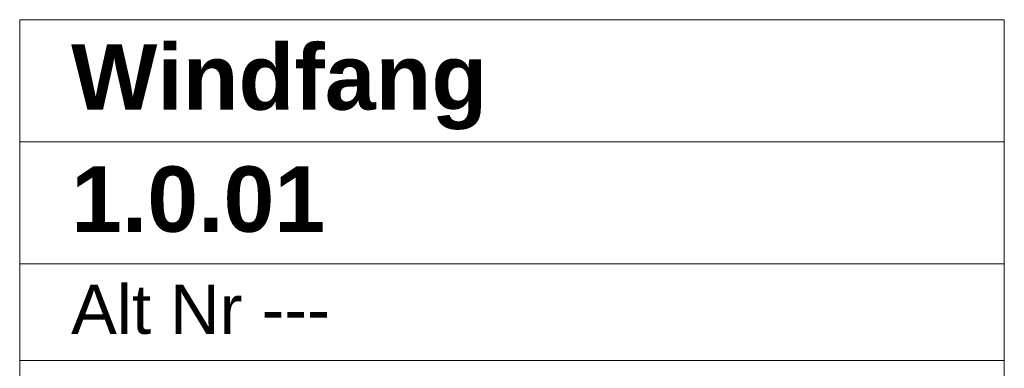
# Model space of a CAD drawing. Header units: metres. Extents: x -3.6 to 84.5, y -11 to 16.8.
# Tile 368 of 656: x 56.08 to 57.585, y -1.403 to -0.87. Entities that reach past the tile are written whole.
import ezdxf

# ---------------------------------------------------------------- set-up
doc = ezdxf.new("R2010")
doc.units = ezdxf.units.M
doc.header["$MEASUREMENT"] = 0
doc.layers.add('401 - Zone.Raum_ Raumbegrenzung_ Whg.', color=7, linetype='Continuous')
doc.styles.add('ERSTELLTER_STIL_1', font='txt')
doc.styles.add('ERSTELLTER_STIL_2', font='txt')

msp = doc.modelspace()

# ---------------------------------------------------------------- linework, layer by layer
at = {"layer": '401 - Zone.Raum_ Raumbegrenzung_ Whg.', "color": 7, "linetype": 'Continuous', "lineweight": 9}
for p, q in [((57.5851, -0.87), (56.0799, -0.87)), ((56.0799, -0.87), (56.0799, -2.5691)), ((56.0799, -0.87), (57.5851, -0.87)), ((56.0799, -1.0566), (56.0799, -0.87)), ((57.5851, -2.5691), (57.5851, -0.87)), ((57.5851, -0.87), (57.5851, -1.0566)), ((57.5851, -1.0566), (56.0799, -1.0566)), ((56.0799, -1.0566), (57.5851, -1.0566)), ((56.0799, -1.2433), (56.0799, -1.0566)), ((57.5851, -1.0566), (57.5851, -1.2433)), ((57.5851, -1.2433), (56.0799, -1.2433)), ((56.0799, -1.2433), (57.5851, -1.2433)), ((56.0799, -1.3906), (56.0799, -1.2433)), ((57.5851, -1.2433), (57.5851, -1.3906)), ((57.5851, -1.3906), (56.0799, -1.3906)), ((56.0799, -1.3906), (57.5851, -1.3906)), ((56.0799, -1.5379), (56.0799, -1.3906)), ((57.5851, -1.3906), (57.5851, -1.5379))]:
    msp.add_line(p, q, dxfattribs=at)

# ---------------------------------------------------------------- texts
at = {"layer": '401 - Zone.Raum_ Raumbegrenzung_ Whg.', "color": 7, "lineweight": 9, "attachment_point": 1}
for s, insert, char_height, style in [('\\A1;{\\pqj;\\pt0;\\fArial|b1|i0|c0|p38;}', (57.5066, -0.8848), 0.1, 'ERSTELLTER_STIL_1'), ('\\A1;{\\pqj;\\pt0;\\fArial|b1|i0|c0|p38;Windfang}', (56.1585, -0.9076), 0.1, 'ERSTELLTER_STIL_1'), ('\\A1;{\\pqj;\\pt0;\\fArial|b1|i0|c0|p38;}', (57.5066, -1.0714), 0.1, 'ERSTELLTER_STIL_1'), ('\\A1;{\\pql;\\pt0;\\fArial|b1|i0|c0|p38;1.0.01}', (56.1585, -1.0942), 0.1, 'ERSTELLTER_STIL_1'), ('\\A1;{\\pqj;\\pt0;\\fArial|b0|i0|c0|p38;}', (57.5066, -1.258), 0.075, 'ERSTELLTER_STIL_2'), ('\\A1;{\\pqj;\\pt0;\\fArial|b0|i0|c0|p38;Alt Nr ---}', (56.1585, -1.2751), 0.075, 'ERSTELLTER_STIL_2')]:
    msp.add_mtext(s, dxfattribs=dict(at, insert=insert, char_height=char_height, style=style))

doc.saveas('drawing.dxf')
